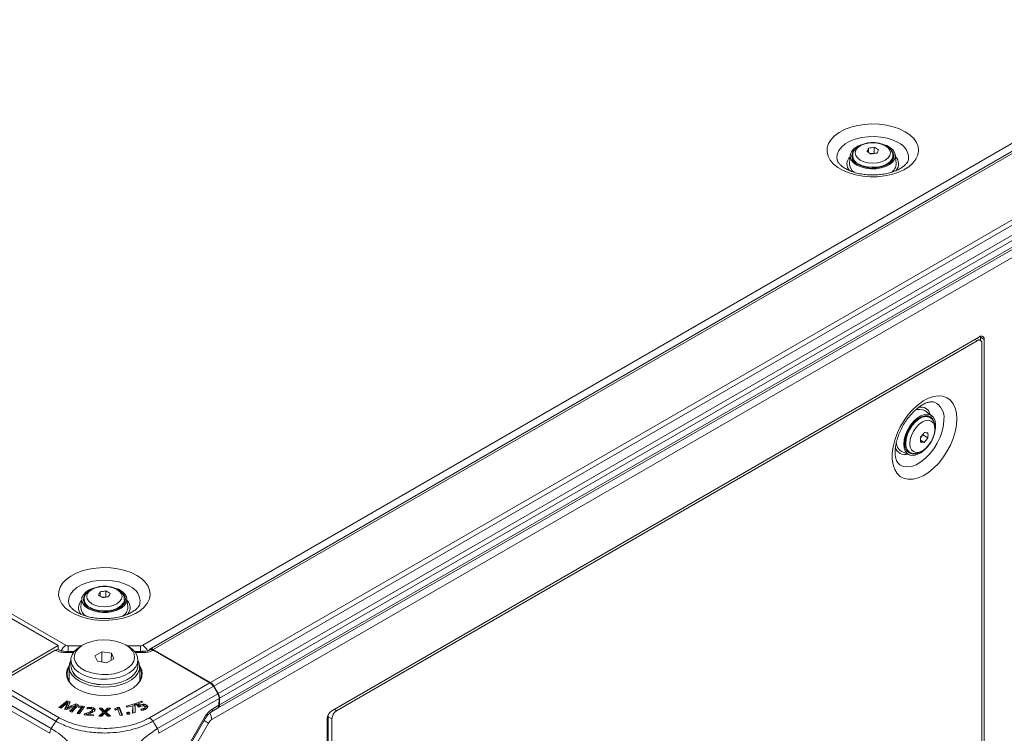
# Model space of a CAD drawing. Header units: millimetres. Extents: x 0 to 1118, y 0 to 864.
# Tile 303 of 313: x 869 to 942, y 597 to 650. Entities that reach past the tile are written whole.
import ezdxf

# ---------------------------------------------------------------- set-up
doc = ezdxf.new("R2010")
doc.units = ezdxf.units.MM

msp = doc.modelspace()

# ---------------------------------------------------------------- linework, layer by layer
at = {"color": 9, "linetype": 'Continuous', "lineweight": 0}
for p, q in [((878.143, 603.438), (1009.89, 679.494)), ((1010.926, 679.327), (878.927, 603.126)), ((883.2, 600.659), (1015.199, 676.861)), ((1015.449, 676.597), (883.45, 600.395)), ((883.773, 599.835), (1015.772, 676.037)), ((1015.876, 675.688), (883.877, 599.487)), ((883.877, 598.993), (1015.876, 675.194)), ((883.299, 597.893), (1015.959, 674.477)), ((785.565, 653.573), (872.411, 603.438)), ((940.437, 626.163), (940.26, 626.265)), ((940.967, 626.265), (940.684, 626.428)), ((872.427, 602.893), (872.427, 602.985)), ((872.964, 602.893), (872.427, 602.893)), ((872.587, 603.396), (872.587, 602.985)), ((872.587, 603.396), (873.561, 603.396)), ((876.992, 603.396), (877.966, 603.396)), ((878.127, 602.893), (877.59, 602.893)), ((877.966, 603.396), (877.966, 602.985)), ((878.127, 602.893), (878.127, 602.985)), ((867.401, 600.632), (871.906, 598.031)), ((878.648, 598.031), (883.152, 600.632)), ((866.81, 599.818), (871.314, 597.218)), ((871.657, 597.766), (867.149, 600.369)), ((883.404, 600.369), (878.896, 597.766)), ((879.239, 597.218), (883.743, 599.818)), ((883.393, 600.388), (883.415, 600.375)), ((871.21, 596.87), (866.711, 599.467)), ((883.842, 599.467), (879.343, 596.87)), ((872.42, 598.825), (872.418, 598.928)), ((872.9, 598.63), (872.898, 598.732)), ((873.933, 598.263), (873.932, 598.367)), ((875.215, 598.521), (875.216, 598.623)), ((875.393, 598.521), (875.391, 598.624)), ((883.381, 598.706), (883.835, 598.968)), ((892.442, 598.66), (892.618, 598.558)), ((879.236, 591.951), (882.756, 598.046)), ((879.755, 591.925), (883.049, 597.629)), ((892.265, 597.946), (891.982, 598.109)), ((871.524, 597.581), (871.314, 597.218)), ((879.029, 597.581), (879.239, 597.218))]:
    msp.add_line(p, q, dxfattribs=at)
at = {"color": 7, "linetype": 'Continuous', "lineweight": 15}
for p, q in [((1010.676, 679.352), (878.677, 603.151)), ((883.773, 598.764), (1015.772, 674.965)), ((871.835, 603.413), (785.026, 653.527)), ((932.324, 640.541), (932.324, 640.23)), ((932.757, 640.608), (932.757, 640.18)), ((929.989, 639.658), (929.982, 639.688)), ((930.956, 640.029), (930.894, 639.418)), ((931.106, 639.767), (931.141, 639.84)), ((931.141, 639.981), (931.141, 639.808)), ((932.757, 640.18), (932.48, 640.137)), ((932.798, 640.156), (932.757, 640.18)), ((934.117, 639.654), (934.141, 639.808)), ((934.141, 639.808), (934.141, 639.981)), ((934.388, 639.418), (934.325, 640.029)), ((940.613, 626.469), (892.265, 598.558)), ((940.687, 626.188), (940.406, 626.349)), ((940.684, 626.428), (940.678, 626.499)), ((940.684, 626.428), (940.684, 626.189)), ((940.967, 580.947), (940.967, 626.265)), ((892.618, 598.558), (940.437, 626.163)), ((940.79, 625.959), (940.79, 581.049)), ((937.042, 620.576), (936.544, 620.935)), ((936.758, 620.527), (936.613, 620.583)), ((936.908, 620.44), (936.758, 620.527)), ((936.213, 618.924), (936.388, 619.142)), ((936.388, 619.142), (936.388, 619.19)), ((936.759, 618.928), (936.388, 619.142)), ((936.485, 618.587), (936.215, 618.743)), ((934.798, 617.909), (935.357, 617.658)), ((935.289, 617.912), (935.206, 617.919)), ((935.258, 617.929), (935.408, 617.842)), ((874.96, 607.426), (874.96, 607.114)), ((875.392, 607.493), (875.392, 607.064)), ((872.625, 606.542), (872.618, 606.573)), ((873.592, 606.913), (873.53, 606.303)), ((873.742, 606.652), (873.777, 606.725)), ((873.777, 606.865), (873.777, 606.692)), ((875.392, 607.064), (875.116, 607.022)), ((875.434, 607.041), (875.392, 607.064)), ((876.753, 606.539), (876.777, 606.692)), ((876.777, 606.692), (876.777, 606.865)), ((877.024, 606.303), (876.961, 606.913)), ((873.685, 603.468), (873.509, 603.366)), ((877.045, 603.366), (876.868, 603.468)), ((867.209, 600.743), (871.835, 603.413)), ((871.617, 603.066), (867.401, 600.632)), ((871.84, 603.103), (871.835, 603.413)), ((873.036, 602.985), (872.427, 602.985)), ((875.085, 602.962), (874.563, 602.66)), ((875.799, 602.851), (875.085, 602.962)), ((875.088, 602.196), (875.085, 602.962)), ((875.795, 602.326), (875.799, 602.851)), ((875.991, 602.439), (875.799, 602.851)), ((878.127, 602.985), (877.518, 602.985)), ((878.927, 603.126), (883.2, 600.659)), ((878.936, 603.066), (883.152, 600.632)), ((872.777, 602.345), (872.777, 601.937)), ((874.563, 602.66), (874.754, 602.248)), ((874.754, 602.248), (875.468, 602.137)), ((875.468, 602.137), (875.991, 602.439)), ((877.777, 601.937), (877.777, 602.345)), ((872.639, 601.835), (872.639, 600.765)), ((877.914, 600.765), (877.914, 601.835)), ((872.639, 600.997), (872.581, 600.877)), ((877.972, 600.877), (877.914, 600.997)), ((883.38, 600.407), (883.425, 600.381)), ((883.415, 600.375), (883.404, 600.369)), ((883.425, 600.381), (883.415, 600.375)), ((883.425, 600.381), (883.743, 599.818)), ((883.773, 599.835), (883.45, 600.395)), ((872.51, 599.298), (871.89, 598.802)), ((872.511, 599.194), (871.98, 598.77)), ((872.725, 599.22), (872.51, 599.298)), ((872.511, 599.194), (872.51, 599.298)), ((872.687, 599.131), (872.511, 599.194)), ((872.542, 599.162), (872.545, 599.162)), ((872.548, 599.06), (872.545, 599.162)), ((872.617, 598.97), (872.725, 599.22)), ((873.142, 599.07), (872.794, 598.908)), ((873.354, 598.993), (873.142, 599.07)), ((873.142, 598.967), (873.142, 599.07)), ((877.522, 599.063), (876.903, 598.893)), ((877.521, 598.959), (877.522, 599.063)), ((877.575, 598.999), (877.522, 599.063)), ((878.047, 599.269), (877.61, 599.098)), ((877.61, 599.098), (877.843, 598.83)), ((878.046, 599.165), (877.678, 599.021)), ((877.809, 598.964), (877.812, 599.065)), ((877.812, 599.065), (878.136, 599.192)), ((877.901, 598.958), (877.812, 599.065)), ((878.046, 599.165), (878.047, 599.269)), ((878.052, 599.159), (878.046, 599.165)), ((878.136, 599.192), (878.047, 599.269)), ((883.835, 598.968), (883.842, 599.467)), ((883.877, 599.487), (883.877, 598.993)), ((871.89, 598.802), (872.043, 598.747)), ((872.043, 598.747), (872.288, 598.948)), ((872.418, 598.928), (872.298, 598.663)), ((872.298, 598.663), (872.425, 598.618)), ((872.42, 598.825), (872.34, 598.648)), ((872.425, 598.618), (872.798, 598.795)), ((872.503, 598.658), (872.505, 598.761)), ((872.506, 598.657), (872.503, 598.658)), ((872.509, 598.759), (872.505, 598.761)), ((872.509, 598.658), (872.509, 598.759)), ((872.898, 598.732), (872.687, 598.515)), ((872.687, 598.515), (872.846, 598.457)), ((872.9, 598.63), (872.762, 598.488)), ((872.795, 598.804), (872.794, 598.908)), ((873.142, 598.967), (872.795, 598.804)), ((872.846, 598.457), (873.354, 598.993)), ((873.118, 598.955), (873.122, 598.953)), ((873.125, 598.852), (873.122, 598.953)), ((873.281, 598.916), (873.142, 598.967)), ((873.561, 598.813), (873.259, 598.357)), ((873.259, 598.357), (873.434, 598.319)), ((873.564, 598.712), (873.32, 598.344)), ((873.371, 598.887), (873.35, 598.802)), ((873.35, 598.802), (873.558, 598.814)), ((873.646, 598.902), (873.371, 598.887)), ((873.373, 598.803), (873.371, 598.887)), ((873.434, 598.319), (873.797, 598.869)), ((873.558, 598.814), (873.561, 598.813)), ((873.564, 598.712), (873.561, 598.813)), ((873.646, 598.799), (873.561, 598.794)), ((873.797, 598.869), (873.646, 598.902)), ((873.646, 598.799), (873.646, 598.902)), ((873.738, 598.778), (873.646, 598.799)), ((873.791, 598.318), (873.766, 598.252)), ((873.932, 598.367), (873.791, 598.318)), ((873.792, 598.249), (873.791, 598.318)), ((873.981, 598.775), (874.008, 598.691)), ((874.067, 598.311), (874.171, 598.343)), ((874.309, 598.693), (874.31, 598.796)), ((874.382, 598.492), (874.38, 598.594)), ((874.381, 598.637), (874.381, 598.643)), ((874.383, 598.542), (874.382, 598.602)), ((875.184, 598.448), (874.873, 598.138)), ((875.101, 598.749), (874.88, 598.748)), ((874.88, 598.748), (875.184, 598.448)), ((875.186, 598.346), (874.978, 598.138)), ((875.1, 598.646), (874.984, 598.645)), ((875.1, 598.646), (875.101, 598.749)), ((875.215, 598.521), (875.1, 598.646)), ((875.216, 598.623), (875.101, 598.749)), ((875.186, 598.346), (875.184, 598.448)), ((875.292, 598.376), (875.297, 598.376)), ((875.304, 598.418), (875.305, 598.521)), ((875.31, 598.418), (875.304, 598.418)), ((875.308, 598.521), (875.305, 598.521)), ((875.31, 598.418), (875.308, 598.521)), ((875.502, 598.75), (875.391, 598.624)), ((875.504, 598.647), (875.393, 598.521)), ((875.415, 598.35), (875.417, 598.452)), ((875.633, 598.14), (875.415, 598.35)), ((875.417, 598.452), (875.724, 598.751)), ((875.742, 598.141), (875.417, 598.452)), ((875.724, 598.751), (875.502, 598.75)), ((875.504, 598.647), (875.502, 598.75)), ((875.617, 598.647), (875.504, 598.647)), ((876.247, 598.787), (876.032, 598.686)), ((876.032, 598.686), (876.097, 598.608)), ((876.248, 598.683), (876.094, 598.611)), ((876.097, 598.608), (876.258, 598.685)), ((876.404, 598.807), (876.247, 598.787)), ((876.248, 598.683), (876.247, 598.787)), ((876.257, 598.685), (876.248, 598.683)), ((876.258, 598.685), (876.261, 598.686)), ((876.403, 598.704), (876.261, 598.685)), ((876.261, 598.686), (876.448, 598.21)), ((876.403, 598.704), (876.404, 598.807)), ((876.59, 598.228), (876.403, 598.704)), ((876.63, 598.234), (876.404, 598.807)), ((876.903, 598.893), (876.972, 598.81)), ((876.972, 598.81), (877.405, 598.929)), ((877.023, 598.33), (876.98, 598.315)), ((877.023, 598.33), (877.022, 598.433)), ((877.174, 598.337), (877.175, 598.388)), ((877.407, 598.927), (877.386, 598.374)), ((877.386, 598.374), (877.57, 598.425)), ((877.409, 598.825), (877.392, 598.376)), ((877.405, 598.929), (877.407, 598.927)), ((877.521, 598.959), (877.406, 598.928)), ((877.409, 598.825), (877.407, 598.927)), ((877.573, 598.896), (877.521, 598.959)), ((877.569, 598.424), (877.573, 598.896)), ((877.57, 598.425), (877.575, 598.999)), ((877.573, 598.896), (877.575, 598.999)), ((877.898, 598.857), (877.809, 598.964)), ((877.9, 598.858), (877.901, 598.958)), ((877.961, 598.881), (877.96, 598.984)), ((878.007, 598.674), (878.057, 598.591)), ((878.202, 598.93), (878.202, 599.033)), ((878.224, 598.618), (878.223, 598.721)), ((878.334, 598.712), (878.332, 598.814)), ((878.455, 598.85), (878.457, 598.952)), ((883.277, 598.477), (883.727, 598.737)), ((873.766, 598.252), (874.442, 598.168)), ((873.933, 598.263), (873.864, 598.24)), ((874.054, 598.306), (873.933, 598.263)), ((874.064, 598.215), (874.067, 598.309)), ((874.067, 598.309), (874.067, 598.311)), ((874.476, 598.258), (874.067, 598.309)), ((874.442, 598.168), (874.476, 598.258)), ((874.873, 598.138), (875.094, 598.139)), ((875.094, 598.139), (875.198, 598.26)), ((875.403, 598.261), (875.519, 598.14)), ((875.519, 598.14), (875.742, 598.141)), ((876.448, 598.21), (876.63, 598.234)), ((877.103, 598.298), (877.103, 598.298)), ((879.316, 591.905), (882.835, 598.001)), ((891.911, 552.628), (891.911, 597.946)), ((891.982, 553.199), (891.982, 598.109)), ((892.265, 553.036), (892.265, 597.946))]:
    msp.add_line(p, q, dxfattribs=at)
at = {"color": 9, "linetype": 'Continuous', "lineweight": 0, "flags": 128}
for points in [[(935.057, 641.774), (935.413, 641.532), (935.697, 641.261), (935.903, 640.966), (936.023, 640.657), (936.057, 640.34), (936.001, 640.024), (935.859, 639.717), (935.633, 639.428), (935.33, 639.163), (934.957, 638.93), (934.524, 638.734), (934.043, 638.581), (933.525, 638.474), (932.984, 638.417), (932.434, 638.411), (931.89, 638.455), (931.365, 638.55), (930.873, 638.692), (930.427, 638.877), (930.038, 639.102), (929.717, 639.359), (929.471, 639.643), (929.308, 639.946), (929.23, 640.261), (929.241, 640.578), (929.341, 640.89), (929.525, 641.189), (929.79, 641.467), (930.13, 641.717), (930.534, 641.932), (930.992, 642.107), (931.494, 642.237), (932.025, 642.32), (932.572, 642.352), (933.121, 642.332), (933.657, 642.263), (934.167, 642.144), (934.638, 641.98), (935.057, 641.774)], [(929.982, 639.688), (929.967, 639.798), (929.989, 640.083), (930.102, 640.36), (930.302, 640.621), (930.581, 640.857), (930.93, 641.058), (931.338, 641.219), (931.79, 641.335), (932.271, 641.4), (932.764, 641.413), (933.254, 641.374), (933.722, 641.283), (934.154, 641.144), (934.534, 640.962)], [(931.709, 639.654), (931.982, 639.533), (932.3, 639.457), (932.641, 639.431), (932.982, 639.457), (933.3, 639.533), (933.573, 639.654), (933.782, 639.812), (933.914, 639.995), (933.959, 640.192), (933.914, 640.389), (933.782, 640.573), (933.573, 640.73), (933.3, 640.851), (932.982, 640.927), (932.641, 640.953), (932.3, 640.927), (931.982, 640.851), (931.709, 640.73), (931.499, 640.573), (931.368, 640.389), (931.323, 640.192), (931.368, 639.995), (931.499, 639.812), (931.709, 639.654)], [(934.141, 639.974), (934.134, 639.899), (934.052, 639.688), (933.881, 639.494), (933.633, 639.331), (933.322, 639.209), (932.968, 639.136), (932.594, 639.115), (932.222, 639.149), (931.877, 639.236), (931.58, 639.369)], [(938.919, 620.336), (938.888, 619.871), (938.795, 619.381), (938.642, 618.88), (938.434, 618.381), (938.177, 617.896), (937.876, 617.438), (937.539, 617.02), (937.175, 616.65), (936.794, 616.341), (936.406, 616.098), (936.02, 615.93), (935.647, 615.839), (935.295, 615.829), (934.975, 615.899), (934.695, 616.048), (934.462, 616.272), (934.281, 616.566), (934.158, 616.92), (934.095, 617.327), (934.095, 617.776), (934.158, 618.255), (934.281, 618.752), (934.462, 619.254), (934.695, 619.748), (934.975, 620.221), (935.295, 620.66), (935.647, 621.056), (936.02, 621.396), (936.406, 621.673), (936.794, 621.879), (937.175, 622.009), (937.539, 622.06), (937.876, 622.03), (938.177, 621.92), (938.434, 621.733), (938.642, 621.473), (938.795, 621.148), (938.888, 620.766), (938.919, 620.336)], [(935.097, 618.529), (935.131, 618.853), (935.229, 619.195), (935.385, 619.533), (935.59, 619.847), (935.83, 620.117), (936.091, 620.325), (936.357, 620.459), (936.61, 620.51), (936.834, 620.475), (936.919, 620.434)], [(937.954, 620.29), (937.922, 619.869), (937.826, 619.426), (937.671, 618.975), (937.46, 618.532), (937.202, 618.111), (936.905, 617.727), (936.579, 617.394), (936.236, 617.121), (935.887, 616.92), (935.543, 616.796), (935.218, 616.753), (934.921, 616.794), (934.663, 616.917), (934.564, 616.996)], [(935.409, 618.498), (935.441, 618.237), (935.534, 618.032), (935.682, 617.894), (935.875, 617.835), (936.1, 617.857), (936.341, 617.959), (936.582, 618.135), (936.807, 618.373), (937, 618.655), (937.148, 618.963), (937.241, 619.277), (937.273, 619.574), (937.241, 619.834), (937.148, 620.04), (937, 620.177), (936.807, 620.237), (936.582, 620.214), (936.341, 620.112), (936.1, 619.936), (935.875, 619.699), (935.682, 619.416), (935.534, 619.108), (935.441, 618.794), (935.409, 618.498)], [(877.693, 608.659), (878.049, 608.417), (878.333, 608.145), (878.538, 607.851), (878.659, 607.541), (878.692, 607.224), (878.637, 606.909), (878.495, 606.602), (878.269, 606.312), (877.966, 606.048), (877.593, 605.814), (877.16, 605.619), (876.679, 605.465), (876.161, 605.359), (875.62, 605.302), (875.07, 605.295), (874.526, 605.34), (874.001, 605.434), (873.509, 605.576), (873.063, 605.762), (872.674, 605.986), (872.353, 606.244), (872.107, 606.528), (871.944, 606.831), (871.866, 607.145), (871.877, 607.462), (871.977, 607.775), (872.161, 608.074), (872.426, 608.352), (872.765, 608.601), (873.17, 608.817), (873.628, 608.992), (874.13, 609.122), (874.661, 609.204), (875.208, 609.236), (875.757, 609.217), (876.293, 609.147), (876.803, 609.029), (877.274, 608.864), (877.693, 608.659)], [(872.618, 606.573), (872.603, 606.682), (872.625, 606.967), (872.738, 607.245), (872.938, 607.506), (873.217, 607.741), (873.566, 607.943), (873.974, 608.104), (874.426, 608.219), (874.907, 608.284), (875.4, 608.297), (875.89, 608.258), (876.358, 608.167), (876.79, 608.029), (877.17, 607.846)], [(874.345, 606.539), (874.618, 606.418), (874.936, 606.342), (875.277, 606.316), (875.618, 606.342), (875.936, 606.418), (876.209, 606.539), (876.418, 606.696), (876.55, 606.88), (876.595, 607.077), (876.55, 607.274), (876.418, 607.457), (876.209, 607.615), (875.936, 607.736), (875.618, 607.812), (875.277, 607.838), (874.936, 607.812), (874.618, 607.736), (874.345, 607.615), (874.135, 607.457), (874.004, 607.274), (873.959, 607.077), (874.004, 606.88), (874.135, 606.696), (874.345, 606.539)], [(876.777, 606.859), (876.77, 606.784), (876.688, 606.572), (876.517, 606.379), (876.269, 606.216), (875.958, 606.094), (875.604, 606.02), (875.23, 606), (874.858, 606.034), (874.513, 606.12), (874.216, 606.253)], [(883.049, 597.629), (882.977, 597.671), (882.889, 597.721), (882.791, 597.778), (882.728, 597.815)], [(882.756, 598.046), (882.798, 598.022), (882.824, 598.007), (882.835, 598.001), (882.835, 598.001)]]:
    msp.add_lwpolyline(points, dxfattribs=at)
at = {"color": 7, "linetype": 'Continuous', "lineweight": 15, "flags": 128}
for points in [[(931.447, 639.282), (931.204, 639.46), (931.039, 639.665), (930.96, 639.886), (930.971, 640.113), (931.072, 640.331), (931.258, 640.53), (931.519, 640.699), (931.743, 640.796)], [(933.307, 640.866), (933.354, 640.854), (933.687, 640.735), (933.964, 640.576), (934.17, 640.383), (934.293, 640.168), (934.327, 639.943), (934.271, 639.719), (934.126, 639.509), (933.901, 639.324), (933.609, 639.173), (933.264, 639.066), (932.885, 639.007), (932.494, 639.001), (932.11, 639.047), (931.755, 639.142), (931.447, 639.282), (931.447, 639.282)], [(931.527, 639.328), (931.826, 639.193), (932.172, 639.103), (932.546, 639.064), (932.925, 639.077), (933.287, 639.142), (933.612, 639.256), (933.881, 639.411), (934.077, 639.598), (934.19, 639.807), (934.213, 640.026), (934.144, 640.242), (933.989, 640.442), (933.987, 640.443)], [(931.141, 639.808), (931.159, 639.673), (931.165, 639.654)], [(934.14, 639.842), (934.144, 639.834), (934.175, 639.767)], [(934.956, 618.457), (934.989, 618.793), (935.083, 619.149), (935.236, 619.504), (935.437, 619.84), (935.677, 620.138), (935.943, 620.383), (936.219, 620.562), (936.492, 620.664), (936.746, 620.684), (936.969, 620.621), (937.147, 620.479), (937.271, 620.265), (937.335, 619.99), (937.335, 619.67), (937.304, 619.465)], [(937.21, 620.151), (937.136, 620.313), (936.983, 620.48), (936.782, 620.57), (936.545, 620.576), (936.284, 620.5), (936.015, 620.345), (935.755, 620.12), (935.517, 619.839), (935.316, 619.518), (935.164, 619.174), (935.068, 618.83), (935.036, 618.503)], [(936.74, 620.577), (936.782, 620.517), (936.786, 620.511)], [(936.552, 618.081), (936.492, 618.024), (936.219, 617.81), (935.943, 617.669), (935.677, 617.608), (935.437, 617.629), (935.236, 617.733), (935.083, 617.912), (934.989, 618.158), (934.956, 618.457)], [(935.137, 618.026), (935.15, 618.012), (935.258, 617.929)], [(874.083, 606.167), (873.84, 606.344), (873.675, 606.549), (873.596, 606.771), (873.607, 606.997), (873.708, 607.215), (873.894, 607.415), (874.155, 607.584), (874.379, 607.681)], [(875.943, 607.751), (875.99, 607.739), (876.323, 607.62), (876.6, 607.46), (876.806, 607.267), (876.929, 607.053), (876.963, 606.827), (876.907, 606.604), (876.762, 606.393), (876.537, 606.208), (876.245, 606.058), (875.9, 605.95), (875.521, 605.892), (875.13, 605.885), (874.746, 605.931), (874.391, 606.027), (874.083, 606.167), (874.083, 606.167)], [(874.163, 606.213), (874.462, 606.078), (874.808, 605.988), (875.182, 605.948), (875.561, 605.961), (875.923, 606.027), (876.248, 606.14), (876.516, 606.295), (876.713, 606.483), (876.826, 606.692), (876.849, 606.911), (876.78, 607.126), (876.625, 607.326), (876.623, 607.327)], [(873.777, 606.692), (873.795, 606.557), (873.8, 606.539)], [(876.777, 606.725), (876.78, 606.718), (876.811, 606.652)], [(876.868, 603.468), (876.515, 603.634), (876.111, 603.756), (875.674, 603.828), (875.22, 603.848), (874.768, 603.815), (874.337, 603.73), (873.945, 603.596), (873.607, 603.42), (873.338, 603.208), (873.148, 602.97), (873.045, 602.714), (873.033, 602.451), (873.113, 602.192), (873.282, 601.948), (873.533, 601.729), (873.855, 601.543), (874.235, 601.398), (874.658, 601.301), (875.106, 601.254), (875.561, 601.261), (876.004, 601.32), (876.418, 601.43), (876.785, 601.586), (877.09, 601.781), (877.321, 602.007), (877.468, 602.256), (877.526, 602.517), (877.491, 602.779), (877.366, 603.031), (877.155, 603.264), (876.868, 603.468)], [(877.044, 603.366), (877.347, 603.154), (877.575, 602.914), (877.72, 602.652), (877.776, 602.38), (877.742, 602.106), (877.619, 601.841), (877.411, 601.594), (877.127, 601.375), (876.775, 601.19), (876.369, 601.047), (875.924, 600.951), (875.455, 600.906), (874.98, 600.912), (874.515, 600.971), (874.079, 601.079), (873.685, 601.233), (873.349, 601.427), (873.082, 601.654), (872.895, 601.906), (872.794, 602.174), (872.783, 602.448), (872.862, 602.719), (873.028, 602.976), (873.275, 603.21), (873.509, 603.366)], [(873.412, 600.758), (873.101, 600.975), (872.864, 601.22), (872.709, 601.486), (872.642, 601.765), (872.664, 602.045), (872.776, 602.319), (872.777, 602.32)], [(877.777, 602.32), (877.844, 602.184), (877.911, 601.905), (877.889, 601.625), (877.777, 601.351), (877.581, 601.094), (877.306, 600.862), (876.962, 600.664), (876.56, 600.505), (876.115, 600.391), (875.641, 600.327), (875.155, 600.314), (874.673, 600.353), (874.211, 600.442), (873.786, 600.579), (873.412, 600.758)], [(873.5, 600.912), (873.868, 600.736), (874.288, 600.604), (874.743, 600.52), (875.217, 600.487), (875.693, 600.507), (876.155, 600.578), (876.584, 600.699), (876.967, 600.864), (877.288, 601.068), (877.537, 601.303), (877.704, 601.562), (877.783, 601.834), (877.777, 602.082)], [(877.908, 601.936), (878.051, 601.667), (878.112, 601.378), (878.083, 601.087), (877.966, 600.804), (877.763, 600.537), (877.482, 600.295), (877.131, 600.086), (876.721, 599.915), (876.266, 599.79), (875.779, 599.713), (875.277, 599.687), (874.774, 599.713), (874.287, 599.79), (873.832, 599.915), (873.422, 600.086), (873.071, 600.295), (872.79, 600.537), (872.587, 600.804), (872.47, 601.087), (872.442, 601.378), (872.503, 601.667), (872.645, 601.936)], [(872.639, 601.804), (872.552, 601.621), (872.491, 601.337), (872.52, 601.051), (872.635, 600.773), (872.834, 600.511), (873.11, 600.273), (873.429, 600.08)], [(873.509, 600.917), (873.875, 600.742), (874.293, 600.61), (874.745, 600.527), (875.217, 600.494), (875.691, 600.514), (876.15, 600.585), (876.578, 600.705), (876.958, 600.869), (877.278, 601.072), (877.525, 601.307), (877.691, 601.564), (877.77, 601.834), (877.777, 601.937)], [(877.069, 600.053), (877.098, 600.067), (877.443, 600.273), (877.719, 600.511), (877.918, 600.773), (878.034, 601.051), (878.062, 601.337), (878.002, 601.621), (877.914, 601.804)]]:
    msp.add_lwpolyline(points, dxfattribs=at)
at = {"color": 9, "linetype": 'Continuous', "lineweight": 0}
for centre, radius, start, end in [((934.065, 639.813), 1.241, 354.15685, 67.80088), ((931.447, 639.361), 0.736, 133.17922, 222.93968), ((931.862, 640.035), 0.724, 184.65562, 247.06807), ((933.819, 639.36), 0.747, 319.14222, 45.981), ((936.216, 620.483), 0.739, 13.35324, 104.10261), ((936.689, 620.439), 1.274, 353.25566, 64.13596), ((935.024, 618.416), 0.735, 199.25612, 286.86813), ((935.813, 618.439), 0.721, 172.85861, 236.12088), ((876.701, 606.698), 1.241, 354.15685, 67.80088), ((874.083, 606.245), 0.736, 133.17922, 222.93968), ((874.498, 606.92), 0.724, 184.65562, 247.06807), ((876.455, 606.245), 0.747, 319.14222, 45.981), ((872.936, 602.613), 0.979, 122.47423, 154.51615), ((872.58, 603.757), 0.361, 241.95976, 271.1441), ((877.973, 603.757), 0.361, 268.8559, 298.04024), ((877.617, 602.612), 0.98, 25.24334, 57.51848), ((884.335, 597.176), 1.803, 121.95467, 151.14439), ((882.328, 597.852), 0.972, 2.41614, 32.70642), ((883.13, 598.682), 0.252, 305.83386, 5.60853), ((883.68, 597.281), 0.721, 121.95467, 151.14439)]:
    msp.add_arc(centre, radius, start, end, dxfattribs=at)
at = {"color": 7, "linetype": 'Continuous', "lineweight": 15}
for centre, radius, start, end in [((931.754, 639.958), 0.669, 138.15712, 250.14157), ((936.128, 638.624), 4.259, 153.25101, 156.95206), ((930.541, 637.037), 3.657, 57.13942, 62.86596), ((933.242, 636.041), 4.593, 96.06411, 101.52197), ((931.089, 637.354), 3.657, 57.13942, 62.86596), ((936.876, 638.508), 4.259, 153.25101, 156.95206), ((933.442, 635.609), 4.593, 96.06411, 101.52197), ((931.686, 639.404), 0.792, 178.97794, 238.91043), ((933.591, 639.406), 0.797, 300.20235, 0.92484), ((940.751, 626.3), 0.218, 350.78596, 129.20329), ((940.575, 625.994), 0.218, 350.78596, 129.20329), ((936.137, 620.259), 0.79, 58.9346, 118.52272), ((932.772, 622.022), 4.593, 318.47673, 323.93413), ((932.558, 618.794), 3.658, 357.13719, 2.86281), ((937.001, 623.548), 4.262, 263.04103, 266.73993), ((933.046, 621.632), 4.593, 318.47673, 323.93413), ((933.106, 619.111), 3.658, 357.13719, 2.86281), ((935.177, 618.598), 0.786, 182.16706, 241.14296), ((935.695, 618.386), 0.67, 169.91941, 283.22198), ((936.727, 622.842), 4.262, 263.04103, 266.73993), ((874.39, 606.842), 0.669, 138.15712, 250.14157), ((878.764, 605.509), 4.259, 153.25101, 156.95206), ((873.177, 603.922), 3.657, 57.13942, 62.86596), ((875.878, 602.925), 4.593, 96.06411, 101.52197), ((873.725, 604.238), 3.657, 57.13942, 62.86596), ((879.512, 605.393), 4.259, 153.25101, 156.95206), ((876.078, 602.493), 4.593, 96.06411, 101.52197), ((874.322, 606.289), 0.792, 178.97794, 238.91043), ((876.227, 606.29), 0.797, 300.20235, 0.92484), ((878.79, 602.96), 0.215, 50.25984, 150.16584), ((873.97, 602.011), 1.195, 176.59654, 246.85424), ((874.01, 602.049), 1.238, 185.18655, 246.13359), ((882.818, 600.047), 0.721, 28.85561, 58.04533), ((883.156, 599.462), 0.721, 1.9565, 31.14373), ((883.641, 598.964), 0.238, 297.04395, 6.98041), ((892.679, 597.911), 0.768, 122.60548, 177.39452), ((893.033, 597.911), 0.768, 122.60548, 177.39452), ((892.616, 598.098), 0.634, 162.61574, 178.98198)]:
    msp.add_arc(centre, radius, start, end, dxfattribs=at)
for centre, major_axis, ratio, start_param, end_param in [((883.159, 600.227), (-0.256, 0.429), 0.56722, 4.704042, 5.48944), ((883.488, 599.671), (-0.243, 0.437), 0.587367, 3.93611, 4.721508), ((883.481, 599.172), (-0.243, 0.437), 0.587367, 3.150631, 3.93611)]:
    msp.add_ellipse(centre, major_axis=major_axis, ratio=ratio, start_param=start_param, end_param=end_param, dxfattribs=at)
for points, knots in [([(932.806, 640.955), (932.796, 640.957), (932.674, 640.973), (932.429, 640.959), (932.093, 640.908), (931.781, 640.803), (931.52, 640.657), (931.321, 640.476), (931.196, 640.273), (931.136, 640.1), (931.147, 640.001), (931.15, 639.976)], [0, 0, 0, 0, 0.012806, 0.153787, 0.295289, 0.438058, 0.583128, 0.715447, 0.840232, 0.959627, 1, 1, 1, 1]), ([(934.131, 639.972), (934.132, 640.02), (934.137, 640.145), (934.055, 640.337), (933.908, 640.532), (933.698, 640.698), (933.43, 640.831), (933.127, 640.923), (932.91, 640.945), (932.806, 640.955)], [0, 0, 0, 0, 0.089111, 0.231801, 0.375686, 0.527798, 0.688165, 0.851681, 1, 1, 1, 1]), ([(935.298, 639.686), (935.287, 639.644), (935.265, 639.565), (935.164, 639.407), (934.997, 639.234), (934.755, 639.057), (934.452, 638.896), (934.094, 638.757), (933.691, 638.648), (933.253, 638.575), (932.795, 638.54), (932.332, 638.547), (931.877, 638.595), (931.446, 638.682), (931.055, 638.803), (930.714, 638.952), (930.434, 639.118), (930.222, 639.292), (930.08, 639.457), (930.006, 639.591), (929.993, 639.656), (929.987, 639.684)], [0, 0, 0, 0, 0.055111, 0.106478, 0.161336, 0.214133, 0.266724, 0.319659, 0.373165, 0.42719, 0.481583, 0.53616, 0.590714, 0.644996, 0.698815, 0.752006, 0.804483, 0.856359, 0.908156, 0.960826, 1, 1, 1, 1]), ([(934.569, 616.997), (934.547, 617.017), (934.496, 617.064), (934.418, 617.2), (934.348, 617.408), (934.306, 617.681), (934.305, 618.012), (934.35, 618.381), (934.443, 618.779), (934.584, 619.193), (934.771, 619.609), (934.998, 620.013), (935.259, 620.392), (935.544, 620.734), (935.844, 621.028), (936.144, 621.267), (936.434, 621.444), (936.699, 621.558), (936.928, 621.615), (937.107, 621.619), (937.201, 621.607), (937.235, 621.589), (937.236, 621.588)], [0, 0, 0, 0, 0.04109, 0.093164, 0.143021, 0.196076, 0.248707, 0.301536, 0.35491, 0.408834, 0.463175, 0.517754, 0.572379, 0.626796, 0.680803, 0.734226, 0.786946, 0.839, 0.890786, 0.943057, 0.997879, 1, 1, 1, 1]), ([(937.136, 618.909), (937.14, 618.918), (937.197, 619.03), (937.259, 619.258), (937.309, 619.576), (937.291, 619.868), (937.213, 620.115), (937.091, 620.309), (936.975, 620.39), (936.921, 620.428)], [0, 0, 0, 0, 0.015242, 0.192387, 0.371547, 0.55388, 0.716066, 0.868982, 1, 1, 1, 1]), ([(935.414, 617.844), (935.476, 617.814), (935.606, 617.75), (935.837, 617.741), (936.081, 617.792), (936.331, 617.913), (936.578, 618.098), (936.806, 618.341), (937, 618.616), (937.092, 618.815), (937.136, 618.909)], [0, 0, 0, 0, 0.1050044, 0.2226458, 0.3436396, 0.4721344, 0.6063418, 0.7417573, 0.8767302, 1, 1, 1, 1]), ([(875.442, 607.84), (875.432, 607.841), (875.31, 607.858), (875.065, 607.843), (874.729, 607.792), (874.417, 607.687), (874.156, 607.541), (873.957, 607.361), (873.832, 607.158), (873.772, 606.984), (873.783, 606.885), (873.786, 606.86)], [0, 0, 0, 0, 0.012806, 0.153787, 0.295289, 0.438058, 0.583128, 0.715447, 0.840232, 0.959627, 1, 1, 1, 1]), ([(876.767, 606.856), (876.768, 606.904), (876.772, 607.029), (876.691, 607.222), (876.544, 607.416), (876.334, 607.583), (876.066, 607.715), (875.763, 607.808), (875.545, 607.829), (875.442, 607.84)], [0, 0, 0, 0, 0.089111, 0.231801, 0.375686, 0.527798, 0.688165, 0.851681, 1, 1, 1, 1]), ([(877.934, 606.57), (877.923, 606.529), (877.901, 606.449), (877.8, 606.291), (877.633, 606.118), (877.391, 605.942), (877.088, 605.781), (876.73, 605.642), (876.327, 605.533), (875.889, 605.459), (875.431, 605.425), (874.967, 605.432), (874.513, 605.48), (874.082, 605.567), (873.691, 605.688), (873.35, 605.836), (873.07, 606.003), (872.858, 606.176), (872.716, 606.342), (872.642, 606.475), (872.629, 606.541), (872.623, 606.569)], [0, 0, 0, 0, 0.055111, 0.106478, 0.161336, 0.214133, 0.266724, 0.319659, 0.373165, 0.42719, 0.481583, 0.53616, 0.590714, 0.644996, 0.698815, 0.752006, 0.804483, 0.856359, 0.908156, 0.960826, 1, 1, 1, 1]), ([(871.617, 603.066), (871.657, 603.083), (871.735, 603.119), (871.819, 603.121), (871.85, 603.096), (871.856, 603.091)], [0, 0, 0, 0, 0.447671, 0.895352, 1, 1, 1, 1]), ([(872.426, 602.986), (872.417, 602.986), (872.325, 602.983), (872.153, 603.003), (871.963, 603.049), (871.886, 603.087), (871.861, 603.1)], [0, 0, 0, 0, 0.044626, 0.429705, 0.810811, 1, 1, 1, 1]), ([(878.697, 603.099), (878.693, 603.096), (878.644, 603.069), (878.496, 603.024), (878.303, 602.988), (878.175, 602.989), (878.126, 602.989)], [0, 0, 0, 0, 0.038487, 0.407466, 0.776024, 1, 1, 1, 1]), ([(878.7, 603.093), (878.722, 603.102), (878.773, 603.124), (878.86, 603.105), (878.918, 603.075), (878.936, 603.066)], [0, 0, 0, 0, 0.334943, 0.787863, 1, 1, 1, 1]), ([(872.288, 598.948), (872.317, 598.972), (872.374, 599.019), (872.458, 599.091), (872.514, 599.138), (872.542, 599.162)], [0, 0, 0, 0, 0.333206, 0.666599, 1, 1, 1, 1]), ([(872.545, 599.162), (872.529, 599.134), (872.497, 599.082), (872.455, 599.004), (872.43, 598.953), (872.418, 598.928)], [0, 0, 0, 0, 0.3533457, 0.6765681, 1, 1, 1, 1]), ([(872.548, 599.06), (872.531, 599.033), (872.499, 598.981), (872.457, 598.902), (872.432, 598.851), (872.42, 598.825)], [0, 0, 0, 0, 0.3519392, 0.6758629, 1, 1, 1, 1]), ([(872.505, 598.761), (872.521, 598.788), (872.55, 598.836), (872.586, 598.906), (872.607, 598.949), (872.617, 598.97)], [0, 0, 0, 0, 0.395144, 0.697506, 1, 1, 1, 1]), ([(872.794, 598.908), (872.756, 598.889), (872.688, 598.856), (872.594, 598.806), (872.537, 598.775), (872.509, 598.759)], [0, 0, 0, 0, 0.391311, 0.6956, 1, 1, 1, 1]), ([(872.795, 598.804), (872.757, 598.786), (872.689, 598.752), (872.606, 598.709), (872.561, 598.684), (872.544, 598.675)], [0, 0, 0, 0, 0.444904, 0.793195, 1, 1, 1, 1]), ([(872.798, 598.795), (872.836, 598.813), (872.911, 598.848), (873.018, 598.901), (873.085, 598.937), (873.118, 598.955)], [0, 0, 0, 0, 0.354154, 0.67698, 1, 1, 1, 1]), ([(873.122, 598.953), (873.096, 598.929), (873.044, 598.88), (872.97, 598.806), (872.922, 598.757), (872.898, 598.732)], [0, 0, 0, 0, 0.33782, 0.668882, 1, 1, 1, 1]), ([(873.125, 598.852), (873.099, 598.827), (873.046, 598.778), (872.972, 598.704), (872.924, 598.654), (872.9, 598.63)], [0, 0, 0, 0, 0.3362434, 0.6680927, 1, 1, 1, 1]), ([(874.38, 598.594), (874.369, 598.577), (874.342, 598.534), (874.244, 598.483), (874.105, 598.426), (873.997, 598.389), (873.932, 598.367)], [0, 0, 0, 0, 0.156836, 0.382215, 0.633721, 1, 1, 1, 1]), ([(874.31, 598.796), (874.277, 598.799), (874.189, 598.807), (874.074, 598.799), (874.002, 598.781), (873.981, 598.775)], [0, 0, 0, 0, 0.298821, 0.79388, 1, 1, 1, 1]), ([(874.008, 598.691), (874.031, 598.697), (874.073, 598.707), (874.15, 598.718), (874.204, 598.715), (874.239, 598.713)], [0, 0, 0, 0, 0.3171435, 0.5705001, 1, 1, 1, 1]), ([(874.382, 598.492), (874.371, 598.474), (874.344, 598.431), (874.245, 598.38), (874.153, 598.341), (874.094, 598.32), (874.079, 598.315)], [0, 0, 0, 0, 0.218624, 0.532123, 0.881674, 1, 1, 1, 1]), ([(874.171, 598.343), (874.214, 598.358), (874.3, 598.388), (874.419, 598.44), (874.526, 598.502), (874.557, 598.555), (874.573, 598.581)], [0, 0, 0, 0, 0.25393, 0.508119, 0.764037, 1, 1, 1, 1]), ([(874.239, 598.713), (874.265, 598.708), (874.306, 598.701), (874.353, 598.68), (874.378, 598.654), (874.389, 598.624), (874.383, 598.604), (874.38, 598.594)], [0, 0, 0, 0, 0.285847, 0.451029, 0.617185, 0.818662, 1, 1, 1, 1]), ([(874.573, 598.581), (874.578, 598.606), (874.587, 598.654), (874.541, 598.718), (874.459, 598.766), (874.376, 598.786), (874.322, 598.794), (874.31, 598.796)], [0, 0, 0, 0, 0.254989, 0.480261, 0.677654, 0.922777, 1, 1, 1, 1]), ([(874.381, 598.541), (874.384, 598.535), (874.391, 598.518), (874.386, 598.502), (874.382, 598.492)], [0, 0, 0, 0, 0.407922, 1, 1, 1, 1]), ([(874.573, 598.531), (874.573, 598.539), (874.577, 598.569), (874.537, 598.615), (874.472, 598.656), (874.419, 598.668), (874.397, 598.673)], [0, 0, 0, 0, 0.120694, 0.474942, 0.78534, 1, 1, 1, 1]), ([(875.198, 598.26), (875.209, 598.273), (875.231, 598.299), (875.264, 598.337), (875.283, 598.363), (875.292, 598.376)], [0, 0, 0, 0, 0.339436, 0.669496, 1, 1, 1, 1]), ([(875.304, 598.418), (875.293, 598.431), (875.273, 598.455), (875.243, 598.489), (875.224, 598.51), (875.215, 598.521)], [0, 0, 0, 0, 0.37661, 0.688275, 1, 1, 1, 1]), ([(875.305, 598.521), (875.294, 598.534), (875.275, 598.558), (875.245, 598.592), (875.226, 598.613), (875.216, 598.623)], [0, 0, 0, 0, 0.379142, 0.689542, 1, 1, 1, 1]), ([(875.297, 598.376), (875.308, 598.363), (875.331, 598.337), (875.367, 598.299), (875.391, 598.274), (875.403, 598.261)], [0, 0, 0, 0, 0.333336, 0.666628, 1, 1, 1, 1]), ([(875.391, 598.624), (875.379, 598.611), (875.359, 598.588), (875.332, 598.553), (875.316, 598.532), (875.308, 598.521)], [0, 0, 0, 0, 0.383203, 0.691529, 1, 1, 1, 1]), ([(875.393, 598.521), (875.381, 598.508), (875.361, 598.485), (875.334, 598.45), (875.318, 598.429), (875.31, 598.418)], [0, 0, 0, 0, 0.380758, 0.690305, 1, 1, 1, 1]), ([(877.022, 598.433), (877.005, 598.429), (876.977, 598.421), (876.952, 598.4), (876.941, 598.379), (876.942, 598.359), (876.948, 598.348), (876.95, 598.343)], [0, 0, 0, 0, 0.283737, 0.479364, 0.674976, 0.876266, 1, 1, 1, 1]), ([(876.95, 598.343), (876.957, 598.334), (876.97, 598.318), (877.004, 598.302), (877.041, 598.294), (877.075, 598.294), (877.095, 598.297), (877.103, 598.298)], [0, 0, 0, 0, 0.271095, 0.474054, 0.677286, 0.874049, 1, 1, 1, 1]), ([(877.175, 598.388), (877.168, 598.398), (877.155, 598.414), (877.122, 598.43), (877.086, 598.438), (877.052, 598.438), (877.031, 598.435), (877.022, 598.433)], [0, 0, 0, 0, 0.274076, 0.469587, 0.665847, 0.851499, 1, 1, 1, 1]), ([(877.146, 598.313), (877.137, 598.318), (877.12, 598.327), (877.085, 598.334), (877.052, 598.335), (877.031, 598.332), (877.023, 598.33)], [0, 0, 0, 0, 0.262428, 0.536402, 0.796132, 1, 1, 1, 1]), ([(877.103, 598.298), (877.118, 598.302), (877.143, 598.309), (877.17, 598.327), (877.183, 598.348), (877.184, 598.369), (877.178, 598.382), (877.175, 598.388)], [0, 0, 0, 0, 0.249647, 0.4388373, 0.6277581, 0.833821, 1, 1, 1, 1]), ([(877.843, 598.83), (877.852, 598.835), (877.869, 598.844), (877.905, 598.861), (877.934, 598.872), (877.953, 598.88)], [0, 0, 0, 0, 0.251147, 0.502364, 1, 1, 1, 1]), ([(877.96, 598.984), (877.955, 598.982), (877.944, 598.978), (877.925, 598.97), (877.911, 598.963), (877.901, 598.958)], [0, 0, 0, 0, 0.25029, 0.500607, 1, 1, 1, 1]), ([(877.953, 598.88), (877.997, 598.896), (878.06, 598.918), (878.154, 598.928), (878.218, 598.923), (878.269, 598.906), (878.292, 598.889), (878.301, 598.882)], [0, 0, 0, 0, 0.393405, 0.556787, 0.721292, 0.876223, 1, 1, 1, 1]), ([(878.202, 599.033), (878.178, 599.032), (878.132, 599.03), (878.049, 599.015), (877.994, 598.996), (877.96, 598.984)], [0, 0, 0, 0, 0.269218, 0.538771, 1, 1, 1, 1]), ([(878.223, 598.721), (878.201, 598.713), (878.158, 598.698), (878.085, 598.682), (878.033, 598.677), (878.007, 598.674)], [0, 0, 0, 0, 0.323522, 0.65786, 1, 1, 1, 1]), ([(878.057, 598.591), (878.081, 598.594), (878.129, 598.598), (878.216, 598.616), (878.275, 598.637), (878.313, 598.65)], [0, 0, 0, 0, 0.260851, 0.52127, 1, 1, 1, 1]), ([(878.457, 598.952), (878.442, 598.964), (878.407, 598.99), (878.332, 599.02), (878.258, 599.033), (878.214, 599.033), (878.202, 599.033)], [0, 0, 0, 0, 0.247593, 0.566285, 0.881741, 1, 1, 1, 1]), ([(878.455, 598.85), (878.44, 598.861), (878.406, 598.887), (878.331, 598.917), (878.257, 598.93), (878.213, 598.93), (878.202, 598.93)], [0, 0, 0, 0, 0.249386, 0.568019, 0.883407, 1, 1, 1, 1]), ([(878.301, 598.882), (878.313, 598.869), (878.333, 598.847), (878.334, 598.812), (878.315, 598.778), (878.278, 598.745), (878.24, 598.728), (878.223, 598.721)], [0, 0, 0, 0, 0.226603, 0.389656, 0.552485, 0.801707, 1, 1, 1, 1]), ([(878.313, 598.65), (878.368, 598.677), (878.455, 598.718), (878.513, 598.802), (878.519, 598.872), (878.489, 598.923), (878.463, 598.947), (878.457, 598.952)], [0, 0, 0, 0, 0.348853, 0.550932, 0.753331, 0.946333, 1, 1, 1, 1]), ([(878.498, 598.79), (878.491, 598.805), (878.481, 598.826), (878.461, 598.844), (878.455, 598.85)], [0, 0, 0, 0, 0.712227, 1, 1, 1, 1]), ([(882.835, 598.001), (882.857, 598.036), (882.922, 598.143), (883.049, 598.299), (883.183, 598.419), (883.253, 598.462), (883.277, 598.477)], [0, 0, 0, 0, 0.1693872, 0.5035755, 0.831623, 1, 1, 1, 1])]:
    msp.add_open_spline(points, degree=3, knots=knots, dxfattribs=at)
at = {"color": 9, "linetype": 'Continuous', "lineweight": 0}
for points, knots in [([(872.427, 602.893), (872.287, 602.901), (872.006, 602.917), (871.744, 603.004), (871.627, 603.061), (871.617, 603.066)], [0, 0, 0, 0, 0.477301, 0.954606, 1, 1, 1, 1]), ([(878.936, 603.066), (878.926, 603.061), (878.81, 603.005), (878.548, 602.917), (878.267, 602.901), (878.127, 602.893)], [0, 0, 0, 0, 0.0434569, 0.5208053, 1, 1, 1, 1]), ([(871.524, 597.581), (871.527, 597.583), (871.544, 597.598), (871.589, 597.661), (871.628, 597.722), (871.657, 597.766)], [0, 0, 0, 0, 0.051239, 0.304553, 1, 1, 1, 1]), ([(878.896, 597.766), (878.773, 597.7), (878.44, 597.52), (877.811, 597.273), (877.014, 597.057), (876.157, 596.922), (875.211, 596.873), (874.265, 596.933), (873.362, 597.098), (872.479, 597.353), (871.956, 597.616), (871.657, 597.766)], [0, 0, 0, 0, 0.062705, 0.17058, 0.281665, 0.389429, 0.500417, 0.63527, 0.742285, 0.852425, 1, 1, 1, 1]), ([(871.906, 598.031), (872.184, 597.892), (872.668, 597.65), (873.492, 597.421), (874.332, 597.274), (875.212, 597.221), (876.091, 597.264), (876.886, 597.381), (877.632, 597.576), (878.22, 597.801), (878.533, 597.97), (878.648, 598.031)], [0, 0, 0, 0, 0.147652, 0.256205, 0.364776, 0.499589, 0.608942, 0.718292, 0.827742, 0.937176, 1, 1, 1, 1]), ([(878.896, 597.766), (878.906, 597.75), (878.939, 597.697), (878.98, 597.636), (879.017, 597.592), (879.027, 597.583), (879.029, 597.581), (879.03, 597.581)], [0, 0, 0, 0, 0.245202, 0.817535, 0.960682, 0.992151, 1, 1, 1, 1]), ([(871.314, 597.218), (871.44, 597.141), (871.769, 596.939), (872.303, 596.514), (872.889, 595.932), (873.434, 595.259), (873.896, 594.548), (874.286, 593.796), (874.596, 593.02), (874.808, 592.256), (874.931, 591.543), (874.946, 591.126), (874.953, 590.915)], [0, 0, 0, 0, 0.065796, 0.172761, 0.282893, 0.389757, 0.499797, 0.596871, 0.703946, 0.814211, 0.906126, 1, 1, 1, 1]), ([(875.6, 590.915), (875.604, 591.057), (875.614, 591.44), (875.712, 592.115), (875.923, 592.918), (876.236, 593.732), (876.646, 594.534), (877.145, 595.296), (877.716, 595.989), (878.415, 596.677), (878.936, 597.019), (879.239, 597.218)], [0, 0, 0, 0, 0.063881, 0.171582, 0.282525, 0.390047, 0.500815, 0.616212, 0.727169, 0.841682, 1, 1, 1, 1])]:
    msp.add_open_spline(points, degree=3, knots=knots, dxfattribs=at)
for points in [[(871.657, 597.766), (871.674, 597.794), (871.709, 597.85), (871.77, 597.923), (871.837, 597.986), (871.883, 598.016), (871.906, 598.031)], [(878.896, 597.766), (878.879, 597.794), (878.845, 597.85), (878.783, 597.923), (878.717, 597.986), (878.671, 598.016), (878.648, 598.031)], [(871.314, 597.218), (871.299, 597.189), (871.268, 597.131), (871.236, 597.041), (871.214, 596.952), (871.212, 596.897), (871.21, 596.869)], [(879.239, 597.218), (879.254, 597.189), (879.285, 597.131), (879.318, 597.041), (879.339, 596.952), (879.342, 596.897), (879.343, 596.87)]]:
    msp.add_open_spline(points, degree=3, dxfattribs=at)

doc.saveas('drawing.dxf')
